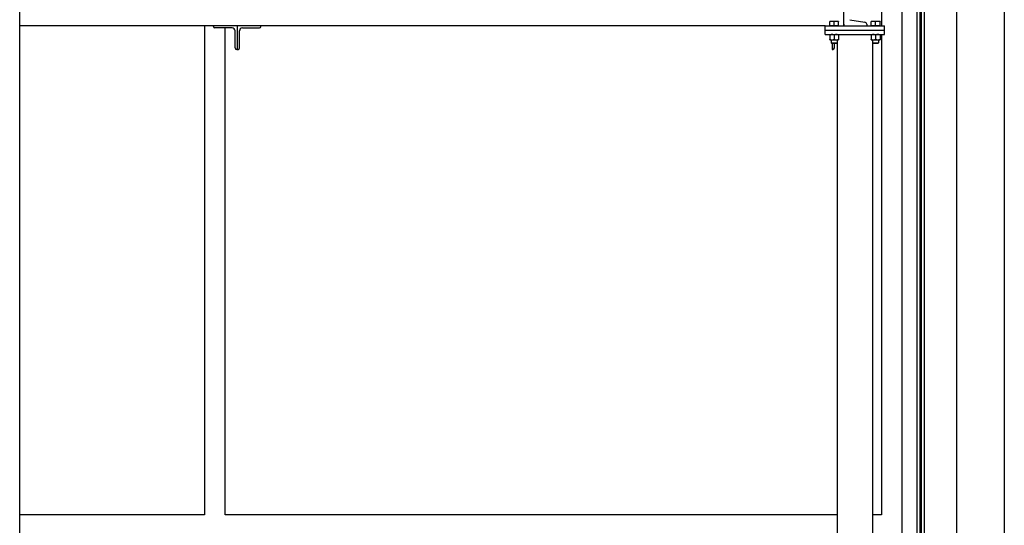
# Model space of a CAD drawing. Header units: inches. Extents: x 36 to 1719, y -84 to 1122.
# Tile 403 of 558: x 1387 to 1470, y 309 to 351. Entities that reach past the tile are written whole.
import ezdxf

# ---------------------------------------------------------------- set-up
doc = ezdxf.new("R2010")
doc.units = ezdxf.units.IN
doc.header["$LTSCALE"] = 48
doc.header["$MEASUREMENT"] = 0
doc.layers.add('Visible (ANSI)', color=7, linetype='Continuous', lineweight=30)

msp = doc.modelspace()

# ---------------------------------------------------------------- linework, layer by layer
at = {"layer": 'Visible (ANSI)'}
for p, q in [((1470.41162, 383.65606), (1470.41162, 265.26774)), ((1461.78662, 255.30789), (1461.78662, 377.01264)), ((1463.03662, 377.01264), (1463.03662, 265.26774)), ((1463.28662, 377.32889), (1463.28662, 265.26774)), ((1463.41162, 265.26774), (1463.41162, 377.32889)), ((1463.66162, 265.26774), (1463.66162, 377.32889)), ((1466.41162, 265.26774), (1466.41162, 377.04889)), ((1460.03662, 362.09056), (1460.03662, 350.79889)), ((1387.24162, 242.04889), (1387.24162, 356.48823)), ((1456.86662, 350.79889), (1456.86662, 356.79889)), ((1455.84912, 351.1629), (1455.66162, 351.1629)), ((1455.66162, 350.7989), (1455.66162, 351.1294)), ((1456.22412, 351.1629), (1455.84912, 351.1629)), ((1456.03662, 350.7989), (1456.03662, 351.1294)), ((1456.41162, 351.1629), (1456.22412, 351.1629)), ((1456.41162, 350.7989), (1456.41162, 351.1294)), ((1457.35301, 351.305), (1458.64343, 351.08905)), ((1459.34912, 351.1629), (1459.16162, 351.1629)), ((1459.16162, 350.7989), (1459.16162, 351.1294)), ((1459.72412, 351.1629), (1459.34912, 351.1629)), ((1459.53662, 350.7989), (1459.53662, 351.1294)), ((1459.91162, 351.1629), (1459.72412, 351.1629)), ((1459.91162, 350.7989), (1459.91162, 351.1294)), ((1455.28662, 350.79889), (1387.24162, 350.79889)), ((1402.84912, 350.79889), (1402.84912, 309.50723)), ((1403.61662, 350.73089), (1403.61662, 350.79889)), ((1405.17862, 350.61089), (1403.73662, 350.61089)), ((1404.59912, 309.50723), (1404.59912, 350.61089)), ((1405.42862, 348.91889), (1405.42862, 350.36089)), ((1405.61662, 350.79889), (1405.61662, 348.79889)), ((1405.61662, 350.79889), (1405.61662, 348.79889)), ((1405.80462, 348.91889), (1405.80462, 350.36089)), ((1406.05462, 350.61089), (1407.49662, 350.61089)), ((1407.61662, 350.73089), (1407.61662, 350.79889)), ((1455.28662, 350.79889), (1460.28662, 350.79889)), ((1455.28662, 350.42389), (1455.28662, 350.79889)), ((1455.28662, 350.42389), (1460.28662, 350.42389)), ((1455.28662, 350.42389), (1460.28662, 350.42389)), ((1455.28662, 350.04889), (1455.28662, 350.42389)), ((1455.84912, 350.7989), (1455.66162, 350.7989)), ((1455.66162, 350.7989), (1455.66162, 350.79889)), ((1456.03662, 350.7989), (1455.84912, 350.7989)), ((1456.22412, 350.7989), (1456.03662, 350.7989)), ((1456.41162, 350.7989), (1456.22412, 350.7989)), ((1456.41162, 350.7989), (1456.41162, 350.79889)), ((1456.86662, 350.91991), (1456.86662, 350.79889)), ((1458.78662, 350.91991), (1458.78662, 350.79889)), ((1459.34912, 350.7989), (1459.16162, 350.7989)), ((1459.16162, 350.7989), (1459.16162, 350.79889)), ((1459.53662, 350.7989), (1459.34912, 350.7989)), ((1459.72412, 350.7989), (1459.53662, 350.7989)), ((1459.91162, 350.7989), (1459.72412, 350.7989)), ((1459.91162, 350.7989), (1459.91162, 350.79889)), ((1460.28662, 350.42389), (1460.28662, 350.79889)), ((1460.28662, 350.04889), (1460.28662, 350.42389)), ((1455.28662, 350.04889), (1460.28662, 350.04889)), ((1455.66162, 350.0154), (1455.66162, 349.64439)), ((1455.66162, 349.61089), (1455.84912, 349.61089)), ((1455.78662, 349.61089), (1455.78662, 349.34466)), ((1455.83381, 349.29889), (1455.78662, 349.34466)), ((1455.78662, 349.34466), (1456.28662, 349.34466)), ((1455.84912, 349.61089), (1456.22412, 349.61089)), ((1456.03662, 350.0154), (1456.03662, 349.64439)), ((1456.22412, 349.61089), (1456.41162, 349.61089)), ((1456.23943, 349.29889), (1456.28662, 349.34466)), ((1456.28662, 349.61089), (1456.28662, 349.34466)), ((1456.28662, 349.34466), (1456.28662, 243.04889)), ((1456.41162, 350.0154), (1456.41162, 349.64439)), ((1459.16162, 350.0154), (1459.16162, 349.64439)), ((1459.16162, 349.61089), (1459.34912, 349.61089)), ((1459.28662, 349.61089), (1459.28662, 349.34466)), ((1459.28662, 349.34466), (1459.28662, 243.04889)), ((1459.33381, 349.29889), (1459.28662, 349.34466)), ((1459.28662, 349.34466), (1459.78662, 349.34466)), ((1459.34912, 349.61089), (1459.72412, 349.61089)), ((1459.53662, 350.0154), (1459.53662, 349.64439)), ((1459.72412, 349.61089), (1459.91162, 349.61089)), ((1459.73943, 349.29889), (1459.78662, 349.34466)), ((1459.78662, 349.61089), (1459.78662, 349.34466)), ((1459.91162, 350.0154), (1459.91162, 349.64439)), ((1460.03662, 350.04889), (1460.03662, 309.50723)), ((1405.61662, 348.79889), (1405.54862, 348.79889)), ((1405.61662, 348.79889), (1405.68462, 348.79889)), ((1456.23943, 349.29889), (1455.83381, 349.29889)), ((1455.86662, 349.29889), (1455.86662, 348.79889)), ((1455.86662, 348.79889), (1455.93462, 348.79889)), ((1456.05462, 348.91889), (1456.05462, 349.29889)), ((1459.73943, 349.29889), (1459.33381, 349.29889)), ((1463.41162, 335.88139), (1463.28662, 335.88139)), ((1463.28662, 335.32139), (1463.41162, 335.32139)), ((1463.41162, 334.40639), (1463.28662, 334.40639)), ((1463.41162, 333.56639), (1463.28662, 333.56639)), ((1463.28662, 333.08139), (1463.41162, 333.08139)), ((1463.28662, 332.52139), (1463.41162, 332.52139)), ((1463.41162, 312.18139), (1463.28662, 312.18139)), ((1463.41162, 311.34139), (1463.28662, 311.34139)), ((1402.84912, 309.50723), (1387.24162, 309.50723)), ((1456.28662, 309.50723), (1404.59912, 309.50723)), ((1460.03662, 309.50723), (1459.28662, 309.50723))]:
    msp.add_line(p, q, dxfattribs=at)
for centre, radius, start, end in [((1458.61512, 350.91991), 0.1715, 0, 80.5), ((1403.73662, 350.73089), 0.12, 180, 270), ((1405.17862, 350.36089), 0.25, 0, 90), ((1406.05462, 350.36089), 0.25, 90, 180), ((1407.49662, 350.73089), 0.12, 270, 0), ((1405.54862, 348.91889), 0.12, 180, 270), ((1405.68462, 348.91889), 0.12, 270, 0), ((1455.93462, 348.91889), 0.12, 270, 0), ((1460.96412, 326.0862), 5.9002, 65.4922208, 66.8193767), ((1460.96412, 331.63659), 5.9002, 293.1806233, 294.5077792)]:
    msp.add_arc(centre, radius, start, end, dxfattribs=at)
for points in [[(1455.66162, 351.1294), (1455.66162, 351.1629), (1455.66162, 351.1629)], [(1455.84912, 351.1629), (1455.7621, 351.1629), (1455.66162, 351.1294)], [(1456.03662, 351.1294), (1455.93614, 351.1629), (1455.84912, 351.1629)], [(1456.22412, 351.1629), (1456.1371, 351.1629), (1456.03662, 351.1294)], [(1456.41162, 351.1294), (1456.31114, 351.1629), (1456.22412, 351.1629)], [(1456.41162, 351.1629), (1456.41162, 351.1629), (1456.41162, 351.1294)], [(1459.16162, 351.1294), (1459.16162, 351.1629), (1459.16162, 351.1629)], [(1459.34912, 351.1629), (1459.2621, 351.1629), (1459.16162, 351.1294)], [(1459.53662, 351.1294), (1459.43614, 351.1629), (1459.34912, 351.1629)], [(1459.72412, 351.1629), (1459.6371, 351.1629), (1459.53662, 351.1294)], [(1459.91162, 351.1294), (1459.81114, 351.1629), (1459.72412, 351.1629)], [(1459.91162, 351.1629), (1459.91162, 351.1629), (1459.91162, 351.1294)], [(1455.66162, 350.0154), (1455.66162, 350.04889), (1455.66162, 350.04889)], [(1455.84912, 350.04889), (1455.7621, 350.04889), (1455.66162, 350.0154)], [(1455.66162, 349.64439), (1455.7621, 349.61089), (1455.84912, 349.61089)], [(1455.66162, 349.61089), (1455.66162, 349.61089), (1455.66162, 349.64439)], [(1456.03662, 350.0154), (1455.93614, 350.04889), (1455.84912, 350.04889)], [(1455.84912, 349.61089), (1455.93614, 349.61089), (1456.03662, 349.64439)], [(1456.22412, 350.04889), (1456.1371, 350.04889), (1456.03662, 350.0154)], [(1456.03662, 349.64439), (1456.1371, 349.61089), (1456.22412, 349.61089)], [(1456.41162, 350.0154), (1456.31114, 350.04889), (1456.22412, 350.04889)], [(1456.22412, 349.61089), (1456.31114, 349.61089), (1456.41162, 349.64439)], [(1456.41162, 350.04889), (1456.41162, 350.04889), (1456.41162, 350.0154)], [(1456.41162, 349.64439), (1456.41162, 349.61089), (1456.41162, 349.61089)], [(1459.16162, 350.0154), (1459.16162, 350.04889), (1459.16162, 350.04889)], [(1459.34912, 350.04889), (1459.2621, 350.04889), (1459.16162, 350.0154)], [(1459.16162, 349.64439), (1459.2621, 349.61089), (1459.34912, 349.61089)], [(1459.16162, 349.61089), (1459.16162, 349.61089), (1459.16162, 349.64439)], [(1459.53662, 350.0154), (1459.43614, 350.04889), (1459.34912, 350.04889)], [(1459.34912, 349.61089), (1459.43614, 349.61089), (1459.53662, 349.64439)], [(1459.72412, 350.04889), (1459.6371, 350.04889), (1459.53662, 350.0154)], [(1459.53662, 349.64439), (1459.6371, 349.61089), (1459.72412, 349.61089)], [(1459.91162, 350.0154), (1459.81114, 350.04889), (1459.72412, 350.04889)], [(1459.72412, 349.61089), (1459.81114, 349.61089), (1459.91162, 349.64439)], [(1459.91162, 350.04889), (1459.91162, 350.04889), (1459.91162, 350.0154)], [(1459.91162, 349.64439), (1459.91162, 349.61089), (1459.91162, 349.61089)]]:
    msp.add_rational_spline(points, [1, 1.0379548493, 1], degree=2, dxfattribs=at)

doc.saveas('drawing.dxf')
